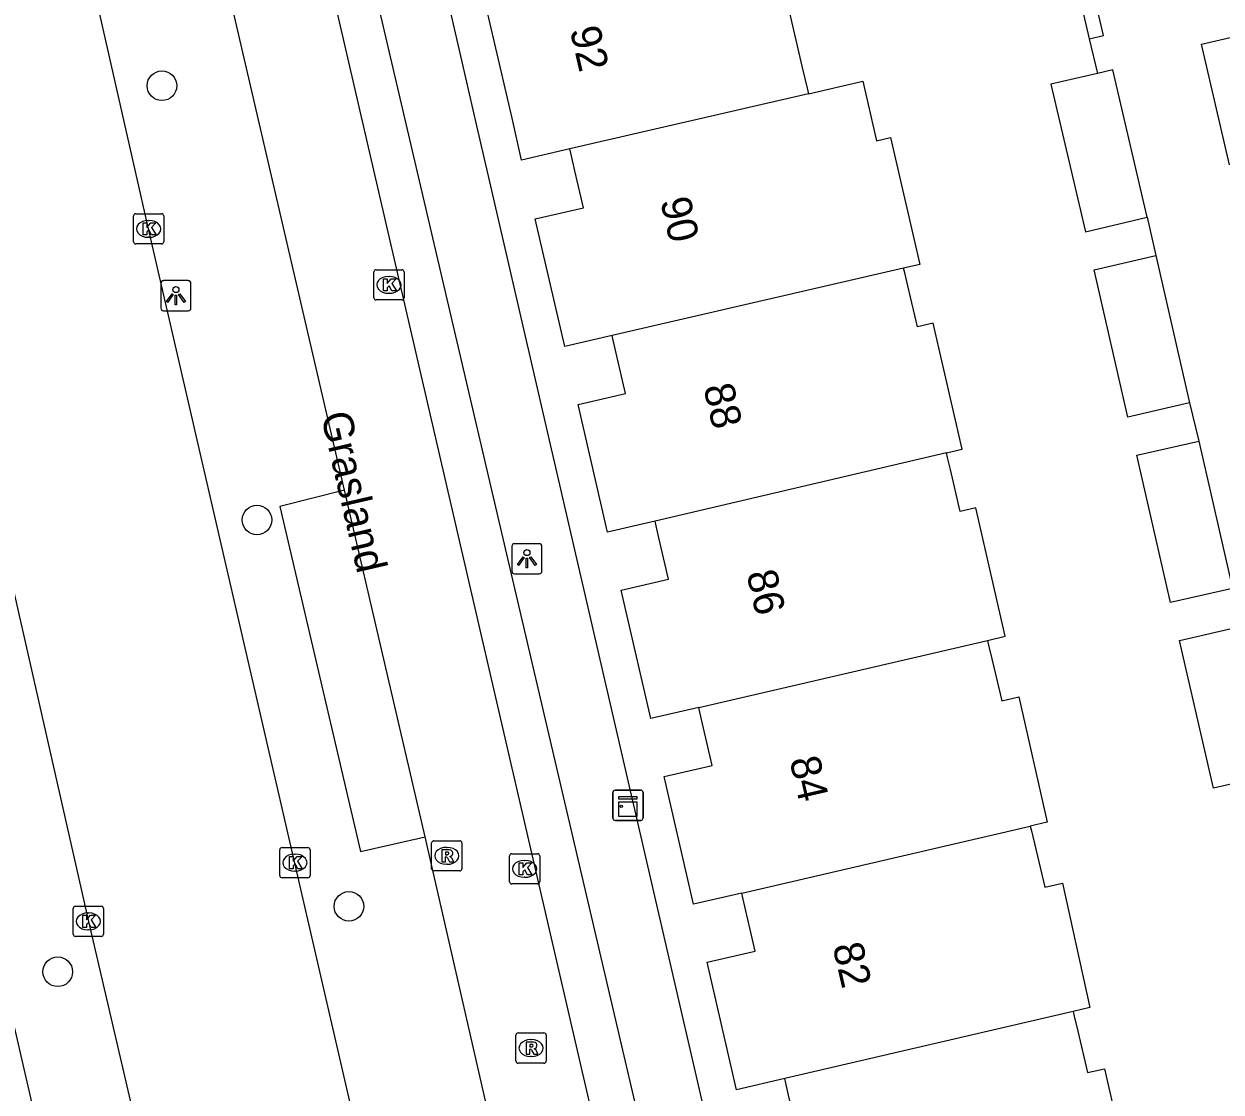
# Model space of a CAD drawing. Extents: x 156414 to 157775, y 382335 to 383765.
# Drawn here: x 156917.21 to 156956.81, y 383300.55 to 383335.87 of the extents above; entities that cross this region are included whole.
import ezdxf

# ---------------------------------------------------------------- set-up
doc = ezdxf.new("R2010")
doc.units = 0
for name, color, linetype in [('IMGEO_Boom', 7, 'Continuous'), ('IMGEO_Erf', 7, 'Continuous'), ('IMGEO_Fietspad_gesloten', 7, 'Continuous'), ('IMGEO_Kast', 7, 'Continuous'), ('IMGEO_Kolk', 7, 'Continuous'), ('IMGEO_Lichtpunt', 7, 'Continuous'), ('IMGEO_Openbare_ruimte_label', 7, 'Continuous'), ('IMGEO_OVBaan_gesloten', 7, 'Continuous'), ('IMGEO_Pand', 7, 'Continuous'), ('IMGEO_Pand_nummerreeks', 7, 'Continuous'), ('IMGEO_Parkeervlak_open', 7, 'Continuous'), ('IMGEO_Rijbaan_lokaal_gesloten', 7, 'Continuous'), ('IMGEO_Rioolput', 7, 'Continuous'), ('IMGEO_Voetpad_open', 7, 'Continuous')]:
    doc.layers.add(name, color=color, linetype=linetype)

msp = doc.modelspace()

# ---------------------------------------------------------------- linework, layer by layer
at = {"layer": 'IMGEO_Boom'}
for centre in [(156921.771, 383333.831), (156924.915, 383319.471), (156927.957, 383306.693), (156918.324, 383304.53)]:
    msp.add_circle(centre, 0.489, dxfattribs=at)
at = {"layer": 'IMGEO_Erf'}
msp.add_lwpolyline([(156951.496, 383339.462), (156952.449, 383335.382)], dxfattribs=at)
at = {"layer": 'IMGEO_Fietspad_gesloten'}
msp.add_lwpolyline([(156940.9, 383198.361), (156936.125, 383219.122), (156929.018, 383250), (156909.949, 383332.845), (156900.514, 383373.541)], dxfattribs=at)
at = {"layer": 'IMGEO_Kast'}
for p, q in [((156936.687, 383309.611), (156936.687, 383310.452)), ((156936.687, 383310.452), (156936.687, 383309.611)), ((156936.762, 383310.536), (156937.603, 383310.536)), ((156937.603, 383310.536), (156936.762, 383310.536)), ((156937.687, 383310.461), (156937.687, 383309.62)), ((156937.687, 383309.62), (156937.687, 383310.461)), ((156937.612, 383309.536), (156936.771, 383309.536)), ((156936.771, 383309.536), (156937.612, 383309.536))]:
    msp.add_line(p, q, dxfattribs=at)
for points in [[(156936.882, 383310.326), (156937.482, 383310.326), (156937.482, 383310.241), (156936.882, 383310.241), (156936.882, 383310.326)], [(156936.882, 383310.151), (156937.482, 383310.151), (156937.482, 383309.662), (156936.882, 383309.662), (156936.882, 383310.151)]]:
    msp.add_lwpolyline(points, dxfattribs=at)
msp.add_circle((156936.966, 383310), 0.0377, dxfattribs=at)
for centre, start, end in [((156936.765, 383310.458), 92.4484, 184.2845), ((156936.765, 383310.458), 92.4484, 184.2845), ((156937.609, 383310.458), 2.4484, 94.2845), ((156937.609, 383310.458), 2.4484, 94.2845), ((156936.765, 383309.614), 182.4484, 274.2845), ((156936.765, 383309.614), 182.4484, 274.2845), ((156937.609, 383309.614), 272.4484, 4.2845), ((156937.609, 383309.614), 272.4484, 4.2845)]:
    msp.add_arc(centre, 0.0779, start, end, dxfattribs=at)
at = {"layer": 'IMGEO_Kolk'}
for p, q in [((156920.831, 383328.672), (156920.831, 383329.524)), ((156920.906, 383329.598), (156921.758, 383329.598)), ((156921.832, 383329.524), (156921.832, 383328.672)), ((156921.319, 383329.378), (156921.344, 383329.378)), ((156921.758, 383328.598), (156920.906, 383328.598)), ((156921.342, 383328.818), (156921.317, 383328.818)), ((156928.78, 383326.82), (156928.78, 383327.672)), ((156928.855, 383327.746), (156929.707, 383327.746)), ((156929.268, 383327.526), (156929.293, 383327.526)), ((156929.781, 383327.672), (156929.781, 383326.82)), ((156929.707, 383326.746), (156928.855, 383326.746)), ((156929.291, 383326.966), (156929.266, 383326.966)), ((156925.668, 383307.713), (156925.668, 383308.565)), ((156925.743, 383308.639), (156926.595, 383308.639)), ((156926.156, 383308.419), (156926.181, 383308.419)), ((156926.669, 383308.565), (156926.669, 383307.713)), ((156933.342, 383308.433), (156934.194, 383308.433)), ((156933.267, 383307.507), (156933.267, 383308.359)), ((156933.755, 383308.213), (156933.78, 383308.213)), ((156934.268, 383308.359), (156934.268, 383307.507)), ((156926.595, 383307.639), (156925.743, 383307.639)), ((156926.179, 383307.859), (156926.154, 383307.859)), ((156933.778, 383307.653), (156933.753, 383307.653)), ((156934.194, 383307.433), (156933.342, 383307.433)), ((156918.836, 383305.77), (156918.836, 383306.622)), ((156918.911, 383306.696), (156919.763, 383306.696)), ((156919.324, 383306.476), (156919.349, 383306.476)), ((156919.837, 383306.622), (156919.837, 383305.77)), ((156919.763, 383305.696), (156918.911, 383305.696)), ((156919.347, 383305.916), (156919.322, 383305.916))]:
    msp.add_line(p, q, dxfattribs=at)
for points in [[(156920.831, 383328.672), (156920.831, 383329.524)], [(156920.906, 383329.598), (156921.758, 383329.598)], [(156921.832, 383329.524), (156921.832, 383328.672)], [(156921.152, 383329.298), (156921.275, 383329.298), (156921.275, 383329.147), (156921.405, 383329.298), (156921.569, 383329.298), (156921.423, 383329.147), (156921.576, 383328.898), (156921.424, 383328.898), (156921.339, 383329.062), (156921.275, 383328.995), (156921.275, 383328.898), (156921.152, 383328.898), (156921.152, 383329.298)], [(156921.758, 383328.598), (156920.906, 383328.598)], [(156928.78, 383326.82), (156928.78, 383327.672)], [(156928.855, 383327.746), (156929.707, 383327.746)], [(156929.101, 383327.446), (156929.224, 383327.446), (156929.224, 383327.295), (156929.354, 383327.446), (156929.518, 383327.446), (156929.372, 383327.295), (156929.525, 383327.046), (156929.373, 383327.046), (156929.288, 383327.21), (156929.224, 383327.143), (156929.224, 383327.046), (156929.101, 383327.046), (156929.101, 383327.446)], [(156929.781, 383327.672), (156929.781, 383326.82)], [(156929.707, 383326.746), (156928.855, 383326.746)], [(156925.668, 383307.713), (156925.668, 383308.565)], [(156925.743, 383308.639), (156926.595, 383308.639)], [(156926.669, 383308.565), (156926.669, 383307.713)], [(156933.342, 383308.433), (156934.194, 383308.433)], [(156925.989, 383308.339), (156926.112, 383308.339), (156926.112, 383308.188), (156926.242, 383308.339), (156926.406, 383308.339), (156926.26, 383308.188), (156926.413, 383307.939), (156926.261, 383307.939), (156926.176, 383308.103), (156926.112, 383308.036), (156926.112, 383307.939), (156925.989, 383307.939), (156925.989, 383308.339)], [(156933.267, 383307.507), (156933.267, 383308.359)], [(156933.588, 383308.133), (156933.711, 383308.133), (156933.711, 383307.982), (156933.841, 383308.133), (156934.005, 383308.133), (156933.859, 383307.982), (156934.012, 383307.733), (156933.86, 383307.733), (156933.775, 383307.897), (156933.711, 383307.83), (156933.711, 383307.733), (156933.588, 383307.733), (156933.588, 383308.133)], [(156934.268, 383308.359), (156934.268, 383307.507)], [(156926.595, 383307.639), (156925.743, 383307.639)], [(156934.194, 383307.433), (156933.342, 383307.433)], [(156918.836, 383305.77), (156918.836, 383306.622)], [(156918.911, 383306.696), (156919.763, 383306.696)], [(156919.837, 383306.622), (156919.837, 383305.77)], [(156919.157, 383306.396), (156919.28, 383306.396), (156919.28, 383306.245), (156919.41, 383306.396), (156919.574, 383306.396), (156919.428, 383306.245), (156919.581, 383305.996), (156919.429, 383305.996), (156919.344, 383306.16), (156919.28, 383306.093), (156919.28, 383305.996), (156919.157, 383305.996), (156919.157, 383306.396)], [(156919.763, 383305.696), (156918.911, 383305.696)]]:
    msp.add_lwpolyline(points, dxfattribs=at)
for centre, start, end in [((156920.908, 383329.522), 91.552, 178.448), ((156920.908, 383329.522), 91.552, 178.448), ((156921.756, 383329.522), 1.552, 88.448), ((156921.756, 383329.522), 1.552, 88.448), ((156920.908, 383328.674), 181.552, 268.448), ((156920.908, 383328.674), 181.552, 268.448), ((156921.756, 383328.674), 271.552, 358.448), ((156921.756, 383328.674), 271.552, 358.448), ((156928.857, 383327.67), 91.552, 178.448), ((156928.857, 383327.67), 91.552, 178.448), ((156929.705, 383327.67), 1.552, 88.448), ((156929.705, 383327.67), 1.552, 88.448), ((156928.857, 383326.822), 181.552, 268.448), ((156928.857, 383326.822), 181.552, 268.448), ((156929.705, 383326.822), 271.552, 358.448), ((156929.705, 383326.822), 271.552, 358.448), ((156925.745, 383308.563), 91.552, 178.448), ((156925.745, 383308.563), 91.552, 178.448), ((156926.593, 383308.563), 1.552, 88.448), ((156926.593, 383308.563), 1.552, 88.448), ((156933.344, 383308.357), 91.552, 178.448), ((156933.344, 383308.357), 91.552, 178.448), ((156934.192, 383308.357), 1.552, 88.448), ((156934.192, 383308.357), 1.552, 88.448), ((156925.745, 383307.715), 181.552, 268.448), ((156925.745, 383307.715), 181.552, 268.448), ((156926.593, 383307.715), 271.552, 358.448), ((156926.593, 383307.715), 271.552, 358.448), ((156933.344, 383307.509), 181.552, 268.448), ((156933.344, 383307.509), 181.552, 268.448), ((156934.192, 383307.509), 271.552, 358.448), ((156934.192, 383307.509), 271.552, 358.448), ((156918.913, 383306.62), 91.552, 178.448), ((156918.913, 383306.62), 91.552, 178.448), ((156919.761, 383306.62), 1.552, 88.448), ((156919.761, 383306.62), 1.552, 88.448), ((156918.913, 383305.772), 181.552, 268.448), ((156918.913, 383305.772), 181.552, 268.448), ((156919.761, 383305.772), 271.552, 358.448), ((156919.761, 383305.772), 271.552, 358.448)]:
    msp.add_arc(centre, 0.0765, start, end, dxfattribs=at)
for centre, major_axis, ratio, start_param, end_param in [((156921.318, 383329.098), (-0.387, 0.002), 0.722429, 4.712389, 7.853982), ((156921.343, 383329.098), (-0.39, 0.002), 0.717154, 1.570796, 4.712389), ((156929.267, 383327.246), (-0.387, 0.002), 0.722429, 4.712389, 7.853982), ((156929.292, 383327.246), (-0.39, 0.002), 0.717154, 1.570796, 4.712389), ((156926.155, 383308.139), (-0.387, 0.002), 0.722429, 4.712389, 7.853982), ((156926.18, 383308.139), (-0.39, 0.002), 0.717154, 1.570796, 4.712389), ((156933.754, 383307.933), (-0.387, 0.002), 0.722429, 4.712389, 7.853982), ((156933.779, 383307.933), (-0.39, 0.002), 0.717154, 1.570796, 4.712389), ((156919.323, 383306.196), (-0.387, 0.002), 0.722429, 4.712389, 7.853982), ((156919.348, 383306.196), (-0.39, 0.002), 0.717154, 1.570796, 4.712389)]:
    msp.add_ellipse(centre, major_axis=major_axis, ratio=ratio, start_param=start_param, end_param=end_param, dxfattribs=at)
at = {"layer": 'IMGEO_Lichtpunt'}
for p, q in [((156921.734, 383327.29), (156921.734, 383326.483)), ((156921.734, 383327.29), (156921.734, 383326.483)), ((156922.636, 383327.385), (156921.828, 383327.385)), ((156922.636, 383327.385), (156921.828, 383327.385)), ((156922.73, 383326.483), (156922.73, 383327.29)), ((156922.73, 383326.483), (156922.73, 383327.29)), ((156921.828, 383326.389), (156922.636, 383326.389)), ((156921.828, 383326.389), (156922.636, 383326.389)), ((156933.345, 383318.592), (156933.345, 383317.785)), ((156933.345, 383318.592), (156933.345, 383317.785)), ((156934.247, 383318.687), (156933.439, 383318.687)), ((156934.247, 383318.687), (156933.439, 383318.687)), ((156934.341, 383317.785), (156934.341, 383318.592)), ((156934.341, 383317.785), (156934.341, 383318.592)), ((156933.439, 383317.691), (156934.247, 383317.691)), ((156933.439, 383317.691), (156934.247, 383317.691))]:
    msp.add_line(p, q, dxfattribs=at)
for points in [[(156922.108, 383326.954), (156922.147, 383326.926), (156921.959, 383326.664), (156921.921, 383326.691), (156922.108, 383326.954)], [(156922.21, 383326.906), (156922.257, 383326.906), (156922.257, 383326.584), (156922.21, 383326.584), (156922.21, 383326.906)], [(156922.32, 383326.926), (156922.358, 383326.953), (156922.545, 383326.691), (156922.506, 383326.663), (156922.32, 383326.926)], [(156933.719, 383318.256), (156933.758, 383318.228), (156933.57, 383317.966), (156933.532, 383317.993), (156933.719, 383318.256)], [(156933.821, 383318.208), (156933.868, 383318.208), (156933.868, 383317.886), (156933.821, 383317.886), (156933.821, 383318.208)], [(156933.931, 383318.228), (156933.969, 383318.255), (156934.156, 383317.993), (156934.117, 383317.965), (156933.931, 383318.228)]]:
    msp.add_lwpolyline(points, dxfattribs=at)
for centre in [(156922.233, 383327.088), (156933.844, 383318.39)]:
    msp.add_circle(centre, 0.0994, dxfattribs=at)
for centre, start, end in [((156921.828, 383327.29), 90, 180), ((156921.828, 383327.29), 90, 180), ((156922.636, 383327.29), 0, 90), ((156922.636, 383327.29), 0, 90), ((156921.828, 383326.483), 180, 270), ((156921.828, 383326.483), 180, 270), ((156922.636, 383326.483), 270, 0), ((156922.636, 383326.483), 270, 360), ((156933.439, 383318.592), 90, 180), ((156933.439, 383318.592), 90, 180), ((156934.247, 383318.592), 0, 90), ((156934.247, 383318.592), 0, 90), ((156933.439, 383317.785), 180, 270), ((156933.439, 383317.785), 180, 270), ((156934.247, 383317.785), 270, 0), ((156934.247, 383317.785), 270, 360)]:
    msp.add_arc(centre, 0.0946, start, end, dxfattribs=at)
at = {"layer": 'IMGEO_OVBaan_gesloten'}
for points in [[(156966.653, 383132.564), (156965.636, 383136.958), (156961.996, 383152.751), (156957.51, 383172.189), (156952.648, 383193.045), (156948.081, 383213.092), (156943.691, 383232.123), (156939.593, 383249.999), (156939.341, 383251.098), (156934.742, 383271.089), (156930.329, 383290.11), (156921.33, 383329.097), (156917.027, 383348.073), (156912.337, 383368.106), (156905.568, 383397.246), (156903.19, 383407.661), (156900.763, 383418.179)], [(156903.691, 383374.292), (156905.912, 383364.684), (156910.056, 383346.657), (156914.565, 383327.212), (156919.339, 383306.196), (156928.184, 383268.218), (156932.364, 383250), (156937.12, 383229.206), (156941.291, 383211.195), (156946.08, 383190.398), (156950.701, 383170.43), (156955.088, 383151.44), (156959.779, 383131.147)]]:
    msp.add_lwpolyline(points, dxfattribs=at)
at = {"layer": 'IMGEO_Pand'}
for points in [[(156946.601, 383339.51), (156942.023, 383338.446), (156942.943, 383334.475), (156943.111, 383333.751), (156943.154, 383333.566)], [(156935.268, 383331.743), (156933.67, 383331.373), (156933.351, 383332.756), (156932.476, 383336.541), (156932.32, 383337.216)], [(156957.082, 383331.216), (156956.163, 383335.203), (156958.196, 383335.675)], [(156952.717, 383334.238), (156951.179, 383333.879), (156952.32, 383329.002), (156954.365, 383329.48)], [(156954.365, 383329.48), (156953.224, 383334.357), (156952.717, 383334.238)], [(156943.154, 383333.566), (156944.955, 383333.983), (156945.409, 383332.007), (156945.875, 383332.115), (156946.839, 383327.923), (156946.306, 383327.8)], [(156943.154, 383333.566), (156935.268, 383331.743)], [(156936.665, 383325.57), (156935.096, 383325.207), (156934.12, 383329.426), (156935.719, 383329.796), (156935.435, 383331.021), (156935.311, 383331.559), (156935.268, 383331.743)], [(156955.768, 383323.346), (156953.721, 383322.876), (156952.604, 383327.744), (156954.65, 383328.214)], [(156954.65, 383328.214), (156955.768, 383323.346)], [(156946.306, 383327.8), (156936.665, 383325.57)], [(156947.722, 383321.689), (156948.244, 383321.811), (156947.286, 383325.979), (156946.763, 383325.862), (156946.445, 383327.21), (156946.343, 383327.642), (156946.306, 383327.8)], [(156938.083, 383319.436), (156936.515, 383319.069), (156935.539, 383323.288), (156937.109, 383323.651), (156936.701, 383325.415), (156936.665, 383325.57)], [(156957.186, 383317.205), (156955.139, 383316.736), (156954.021, 383321.612), (156956.067, 383322.081)], [(156956.067, 383322.081), (156957.186, 383317.205)], [(156947.722, 383321.689), (156938.083, 383319.436)], [(156949.081, 383315.49), (156949.666, 383315.626), (156948.69, 383319.87), (156948.178, 383319.753), (156947.852, 383321.138), (156947.759, 383321.532), (156947.722, 383321.689)], [(156939.529, 383313.272), (156937.94, 383312.903), (156936.958, 383317.15), (156938.528, 383317.513), (156938.21, 383318.885), (156938.12, 383319.276), (156938.083, 383319.436)], [(156958.608, 383311.075), (156956.562, 383310.602), (156955.432, 383315.487), (156957.478, 383315.96)], [(156939.529, 383313.272), (156949.081, 383315.49)], [(156949.081, 383315.49), (156949.118, 383315.332), (156949.225, 383314.88), (156949.551, 383313.494), (156950.118, 383313.622), (156951.053, 383309.479), (156950.497, 383309.35)], [(156940.95, 383307.134), (156939.359, 383306.765), (156938.384, 383310.984), (156939.974, 383311.353), (156939.655, 383312.726), (156939.565, 383313.116), (156939.529, 383313.272)], [(156940.95, 383307.134), (156950.497, 383309.35)], [(156950.497, 383309.35), (156950.534, 383309.192), (156950.973, 383307.329), (156951.562, 383307.459), (156952.471, 383303.347), (156951.913, 383303.217)], [(156942.372, 383300.999), (156940.778, 383300.628), (156939.803, 383304.846), (156941.395, 383305.215), (156940.986, 383306.978), (156940.95, 383307.134)], [(156951.913, 383303.217), (156942.372, 383300.999)], [(156951.913, 383303.217), (156951.95, 383303.06), (156952.065, 383302.57), (156952.389, 383301.197), (156952.952, 383301.322), (156953.886, 383297.216), (156953.331, 383297.087)], [(156943.792, 383294.862), (156942.197, 383294.49), (156941.222, 383298.708), (156942.816, 383299.077), (156942.498, 383300.451), (156942.408, 383300.841), (156942.372, 383300.999)]]:
    msp.add_lwpolyline(points, dxfattribs=at)
at = {"layer": 'IMGEO_Parkeervlak_open'}
msp.add_lwpolyline([(156927.806, 383320.455), (156925.673, 383319.912), (156928.336, 383308.508), (156930.479, 383308.991)], dxfattribs=at)
at = {"layer": 'IMGEO_Rijbaan_lokaal_gesloten'}
for points in [[(156918.069, 383377.269), (156921.243, 383363.591), (156953.782, 383222.97), (156954.778, 383218.559)], [(156927.806, 383320.455), (156924.029, 383336.754)], [(156930.479, 383308.991), (156927.806, 383320.455)], [(156934.201, 383292.683), (156930.479, 383308.991)]]:
    msp.add_lwpolyline(points, dxfattribs=at)
at = {"layer": 'IMGEO_Rioolput'}
for p, q in [((156930.768, 383308.864), (156931.62, 383308.864)), ((156930.693, 383307.938), (156930.693, 383308.79)), ((156931.181, 383308.644), (156931.206, 383308.644)), ((156931.694, 383308.79), (156931.694, 383307.938)), ((156931.204, 383308.084), (156931.179, 383308.084)), ((156931.62, 383307.864), (156930.768, 383307.864)), ((156933.556, 383302.506), (156934.408, 383302.506)), ((156933.481, 383301.58), (156933.481, 383302.432)), ((156933.969, 383302.286), (156933.994, 383302.286)), ((156934.482, 383302.432), (156934.482, 383301.58)), ((156933.992, 383301.726), (156933.967, 383301.726)), ((156934.408, 383301.506), (156933.556, 383301.506))]:
    msp.add_line(p, q, dxfattribs=at)
for points in [[(156930.768, 383308.864), (156931.62, 383308.864)], [(156930.693, 383307.938), (156930.693, 383308.79)], [(156931.282, 383308.562), (156931.03, 383308.564), (156931.03, 383308.164)], [(156931.208, 383308.483), (156931.154, 383308.483), (156931.154, 383308.402)], [(156931.154, 383308.402), (156931.206, 383308.402)], [(156931.694, 383308.79), (156931.694, 383307.938)], [(156931.03, 383308.164), (156931.154, 383308.164), (156931.154, 383308.326), (156931.165, 383308.326)], [(156931.212, 383308.297), (156931.283, 383308.164), (156931.423, 383308.164), (156931.358, 383308.29)], [(156931.62, 383307.864), (156930.768, 383307.864)], [(156933.556, 383302.506), (156934.408, 383302.506)], [(156933.481, 383301.58), (156933.481, 383302.432)], [(156934.07, 383302.204), (156933.818, 383302.206), (156933.818, 383301.806)], [(156933.996, 383302.125), (156933.942, 383302.125), (156933.942, 383302.044)], [(156934.482, 383302.432), (156934.482, 383301.58)], [(156933.818, 383301.806), (156933.942, 383301.806), (156933.942, 383301.968), (156933.953, 383301.968)], [(156933.942, 383302.044), (156933.994, 383302.044)], [(156934, 383301.939), (156934.071, 383301.806), (156934.211, 383301.806), (156934.146, 383301.932)], [(156934.408, 383301.506), (156933.556, 383301.506)]]:
    msp.add_lwpolyline(points, dxfattribs=at)
for centre, radius, start, end in [((156930.77, 383308.788), 0.0765, 91.552, 178.448), ((156930.77, 383308.788), 0.0765, 91.552, 178.448), ((156931.618, 383308.788), 0.0765, 1.552, 88.448), ((156931.618, 383308.788), 0.0765, 1.552, 88.448), ((156931.19, 383308.591), 0.19, 274.7715, 282.9687), ((156931.214, 383308.387), 0.0964, 77.0061, 93.1865), ((156931.228, 383308.444), 0.0378, 276.6634, 79.6772), ((156931.281, 383308.452), 0.109, 350.3612, 89.416), ((156931.279, 383308.452), 0.112, 277.5842, 350.9817), ((156931.164, 383308.273), 0.0533, 26.0293, 88.6989), ((156931.263, 383308.237), 0.108, 29.5134, 73.7905), ((156930.77, 383307.94), 0.0765, 181.552, 268.448), ((156930.77, 383307.94), 0.0765, 181.552, 268.448), ((156931.618, 383307.94), 0.0765, 271.552, 358.448), ((156931.618, 383307.94), 0.0765, 271.552, 358.448), ((156933.558, 383302.43), 0.0765, 91.552, 178.448), ((156933.558, 383302.43), 0.0765, 91.552, 178.448), ((156934.406, 383302.43), 0.0765, 1.552, 88.448), ((156934.406, 383302.43), 0.0765, 1.552, 88.448), ((156934.002, 383302.029), 0.0964, 77.0061, 93.1865), ((156934.016, 383302.086), 0.0378, 276.6634, 79.6772), ((156934.069, 383302.094), 0.109, 350.3612, 89.416), ((156934.067, 383302.094), 0.112, 277.5842, 350.9817), ((156933.952, 383301.915), 0.0533, 26.0293, 88.6989), ((156933.978, 383302.233), 0.19, 274.7715, 282.9687), ((156934.051, 383301.879), 0.108, 29.5134, 73.7905), ((156933.558, 383301.582), 0.0765, 181.552, 268.448), ((156933.558, 383301.582), 0.0765, 181.552, 268.448), ((156934.406, 383301.582), 0.0765, 271.552, 358.448), ((156934.406, 383301.582), 0.0765, 271.552, 358.448)]:
    msp.add_arc(centre, radius, start, end, dxfattribs=at)
for centre, major_axis, ratio, start_param, end_param in [((156931.18, 383308.364), (-0.387, 0.002), 0.722429, 4.712389, 7.853982), ((156931.205, 383308.364), (-0.39, 0.002), 0.717154, 1.570796, 4.712389), ((156933.968, 383302.006), (-0.387, 0.002), 0.722429, 4.712389, 7.853982), ((156933.993, 383302.006), (-0.39, 0.002), 0.717154, 1.570796, 4.712389)]:
    msp.add_ellipse(centre, major_axis=major_axis, ratio=ratio, start_param=start_param, end_param=end_param, dxfattribs=at)
at = {"layer": 'IMGEO_Voetpad_open'}
for points in [[(156919.691, 383377.608), (156925.681, 383350.348), (156956.421, 383218.944), (156954.778, 383218.559)], [(156952.449, 383335.382), (156952.918, 383335.491), (156951.973, 383339.573), (156951.496, 383339.462)], [(156943.908, 383281.788), (156932.555, 383330.942), (156932.193, 383332.508), (156931.703, 383334.625), (156931.317, 383336.293)], [(156952.449, 383335.382), (156952.717, 383334.238)], [(156954.365, 383329.48), (156954.65, 383328.214)], [(156955.768, 383323.346), (156956.067, 383322.081)]]:
    msp.add_lwpolyline(points, dxfattribs=at)

# ---------------------------------------------------------------- texts
at = {"layer": 'IMGEO_Openbare_ruimte_label'}
msp.add_text('Grasland', height=1, rotation=283.0075, dxfattribs=at).set_placement((156927.025, 383322.941))
at = {"layer": 'IMGEO_Pand_nummerreeks'}
for s, p in [('92', (156935.26, 383335.684)), ('90', (156938.25, 383330.031)), ('88', (156939.676, 383323.867)), ('86', (156941.101, 383317.706)), ('84', (156942.526, 383311.542)), ('82', (156943.95, 383305.381))]:
    msp.add_text(s, height=1, rotation=283.0174, dxfattribs=at).set_placement(p)

doc.saveas('drawing.dxf')
